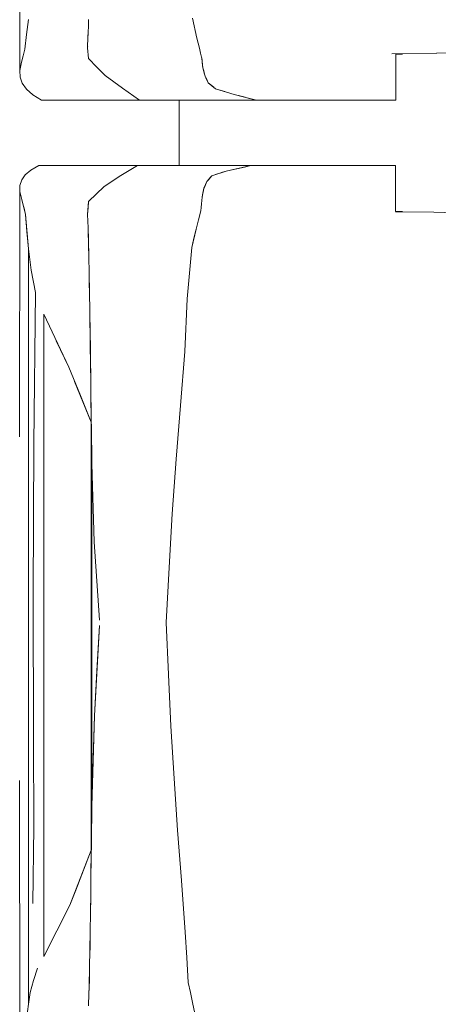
# Model space of a CAD drawing. Header units: millimetres. Extents: x 2 to 902, y -447 to 199.
# Tile 942 of 1056: x 60.986 to 61.497, y 167.544 to 168.744. Entities that reach past the tile are written whole.
import ezdxf

# ---------------------------------------------------------------- set-up
doc = ezdxf.new("R2010")
doc.units = ezdxf.units.MM
doc.header["$MEASUREMENT"] = 0
doc.layers.add('IFC-Elemento de mobília-Contorno', color=152, linetype='Continuous', lineweight=5)

msp = doc.modelspace()

# ---------------------------------------------------------------- linework, layer by layer
at = {"layer": 'IFC-Elemento de mobília-Contorno', "color": 7, "lineweight": 5}
for p, q in [((60.9862, 169.0172), (60.9864, 168.6826)), ((60.9947, 168.7266), (60.9968, 168.7448)), ((61.07, 168.7363), (61.0702, 168.7442)), ((61.07, 168.7363), (61.0702, 168.7442)), ((61.0702, 168.7427), (61.0703, 168.7448)), ((61.1971, 168.7465), (61.2024, 168.7219)), ((61.0695, 168.7234), (61.07, 168.7363)), ((60.9927, 168.7085), (60.9947, 168.7266)), ((61.0691, 168.7129), (61.0697, 168.7288)), ((61.0691, 168.7104), (61.0695, 168.7234)), ((61.2024, 168.7219), (61.2039, 168.7158)), ((61.2024, 168.7219), (61.2053, 168.7098)), ((60.9906, 168.7006), (60.9927, 168.7085)), ((61.0691, 168.7129), (61.0692, 168.7123)), ((61.0691, 168.7104), (61.0702, 168.697)), ((61.2053, 168.7098), (61.2068, 168.7037)), ((60.9885, 168.6928), (60.9906, 168.7006)), ((61.0702, 168.697), (61.0803, 168.6868)), ((61.2068, 168.7037), (61.208, 168.6987)), ((61.208, 168.6987), (61.2083, 168.6977)), ((61.2083, 168.6977), (61.2086, 168.6947)), ((61.2083, 168.6977), (61.2093, 168.6887)), ((61.2083, 168.6977), (61.2096, 168.6857)), ((61.4398, 168.703), (61.4946, 168.7038)), ((61.4447, 168.6466), (61.4447, 168.7026)), ((61.4447, 168.7026), (61.4491, 168.7026)), ((61.4491, 168.7026), (61.453, 168.7026)), ((61.4944, 168.7038), (61.5216, 168.7043)), ((60.9864, 168.6826), (60.9885, 168.6928)), ((61.0803, 168.6868), (61.0904, 168.6765)), ((61.2086, 168.6947), (61.2089, 168.6917)), ((61.2093, 168.6887), (61.2096, 168.6857)), ((61.2096, 168.6857), (61.211, 168.6807)), ((61.2096, 168.6857), (61.2116, 168.6782)), ((61.2096, 168.6857), (61.2103, 168.6832)), ((60.9864, 168.6826), (60.9867, 168.6744)), ((60.9867, 168.6744), (60.9894, 168.667)), ((61.0904, 168.6765), (61.1114, 168.6609)), ((61.2103, 168.6832), (61.211, 168.6807)), ((61.211, 168.6807), (61.2116, 168.6782)), ((61.2116, 168.6782), (61.2123, 168.6757)), ((61.2123, 168.6757), (61.2162, 168.6675)), ((61.2123, 168.6757), (61.2133, 168.6736)), ((61.2133, 168.6736), (61.2143, 168.6716)), ((60.9894, 168.667), (60.9944, 168.6599)), ((61.1114, 168.6609), (61.1324, 168.6466)), ((61.2143, 168.6716), (61.2152, 168.6695)), ((61.2162, 168.6675), (61.2206, 168.6639)), ((61.2162, 168.6675), (61.2251, 168.6603)), ((61.2162, 168.6675), (61.2228, 168.6621)), ((61.2162, 168.6675), (61.2184, 168.6657)), ((61.2184, 168.6657), (61.2206, 168.6639)), ((61.2206, 168.6639), (61.2228, 168.6621)), ((61.2251, 168.6603), (61.2478, 168.6533)), ((61.2251, 168.6603), (61.2364, 168.6568)), ((60.9944, 168.6599), (61.0021, 168.6531)), ((61.0021, 168.6531), (61.0074, 168.6498)), ((61.0074, 168.6498), (61.0127, 168.6466)), ((61.2478, 168.6533), (61.2748, 168.6466)), ((61.2478, 168.6533), (61.2681, 168.6482)), ((61.2478, 168.6533), (61.2546, 168.6516)), ((61.2546, 168.6516), (61.2613, 168.6499)), ((61.2681, 168.6482), (61.2748, 168.6466)), ((61.0127, 168.6466), (61.1324, 168.6466)), ((61.1324, 168.6466), (61.2748, 168.6466)), ((61.1324, 168.6466), (61.2148, 168.6466)), ((61.1808, 168.5666), (61.1808, 168.6466)), ((61.2148, 168.6466), (61.2748, 168.6466)), ((61.2748, 168.6466), (61.2787, 168.6466)), ((61.2787, 168.6466), (61.2827, 168.6466)), ((61.2827, 168.6466), (61.2865, 168.6466)), ((61.2865, 168.6466), (61.2904, 168.6466)), ((61.2904, 168.6466), (61.2942, 168.6466)), ((61.2942, 168.6466), (61.298, 168.6466)), ((61.298, 168.6466), (61.3019, 168.6466)), ((61.3019, 168.6466), (61.3058, 168.6466)), ((61.3058, 168.6466), (61.3097, 168.6466)), ((61.3097, 168.6466), (61.3137, 168.6466)), ((61.3137, 168.6466), (61.3178, 168.6466)), ((61.3178, 168.6466), (61.322, 168.6466)), ((61.322, 168.6466), (61.3263, 168.6466)), ((61.3263, 168.6466), (61.3307, 168.6466)), ((61.3307, 168.6466), (61.3351, 168.6466)), ((61.3351, 168.6466), (61.3394, 168.6466)), ((61.3394, 168.6466), (61.3437, 168.6466)), ((61.3437, 168.6466), (61.3479, 168.6466)), ((61.3479, 168.6466), (61.352, 168.6466)), ((61.352, 168.6466), (61.3559, 168.6466)), ((61.3559, 168.6466), (61.3595, 168.6466)), ((61.3595, 168.6466), (61.363, 168.6466)), ((61.363, 168.6466), (61.3663, 168.6466)), ((61.3663, 168.6466), (61.3695, 168.6466)), ((61.3695, 168.6466), (61.3728, 168.6466)), ((61.3728, 168.6466), (61.3761, 168.6466)), ((61.3761, 168.6466), (61.3795, 168.6466)), ((61.3795, 168.6466), (61.3831, 168.6466)), ((61.3831, 168.6466), (61.387, 168.6466)), ((61.387, 168.6466), (61.3911, 168.6466)), ((61.3911, 168.6466), (61.3955, 168.6466)), ((61.3955, 168.6466), (61.4001, 168.6466)), ((61.4001, 168.6466), (61.4048, 168.6466)), ((61.4048, 168.6466), (61.4097, 168.6466)), ((61.4097, 168.6466), (61.4147, 168.6466)), ((61.4147, 168.6466), (61.4198, 168.6466)), ((61.4198, 168.6466), (61.425, 168.6466)), ((61.425, 168.6466), (61.4301, 168.6466)), ((61.4301, 168.6466), (61.4352, 168.6466)), ((61.4352, 168.6466), (61.4401, 168.6466)), ((61.4401, 168.6466), (61.4447, 168.6466)), ((60.9999, 168.561), (61.0096, 168.5666)), ((61.0096, 168.5666), (61.1299, 168.5666)), ((61.1097, 168.5547), (61.1299, 168.5666)), ((61.1299, 168.5666), (61.2679, 168.5666)), ((61.2379, 168.5599), (61.2679, 168.5666)), ((61.2454, 168.5616), (61.2679, 168.5666)), ((61.2529, 168.5632), (61.2679, 168.5666)), ((61.2529, 168.5632), (61.2604, 168.5649)), ((61.2604, 168.5649), (61.2679, 168.5666)), ((61.2645, 168.5666), (61.2705, 168.5666)), ((61.2646, 168.5666), (61.2707, 168.5666)), ((61.2679, 168.5666), (61.2718, 168.5666)), ((61.2705, 168.5666), (61.2761, 168.5666)), ((61.2707, 168.5666), (61.2763, 168.5666)), ((61.2718, 168.5666), (61.2758, 168.5666)), ((61.2758, 168.5666), (61.2797, 168.5666)), ((61.2763, 168.5666), (61.2817, 168.5666)), ((61.2797, 168.5666), (61.2836, 168.5666)), ((61.2817, 168.5666), (61.2873, 168.5666)), ((61.2836, 168.5666), (61.2874, 168.5666)), ((61.2873, 168.5666), (61.2931, 168.5666)), ((61.2874, 168.5666), (61.2912, 168.5666)), ((61.2912, 168.5666), (61.295, 168.5666)), ((61.2931, 168.5666), (61.299, 168.5666)), ((61.295, 168.5666), (61.2988, 168.5666)), ((61.2988, 168.5666), (61.3026, 168.5666)), ((61.299, 168.5666), (61.3051, 168.5666)), ((61.3026, 168.5666), (61.3065, 168.5666)), ((61.3051, 168.5666), (61.3113, 168.5666)), ((61.3065, 168.5666), (61.3104, 168.5666)), ((61.3104, 168.5666), (61.3144, 168.5666)), ((61.3113, 168.5666), (61.3177, 168.5666)), ((61.3144, 168.5666), (61.3185, 168.5666)), ((61.3177, 168.5666), (61.3242, 168.5666)), ((61.3185, 168.5666), (61.3227, 168.5666)), ((61.3227, 168.5666), (61.327, 168.5666)), ((61.3242, 168.5666), (61.3308, 168.5666)), ((61.327, 168.5666), (61.3313, 168.5666)), ((61.3308, 168.5666), (61.3376, 168.5666)), ((61.3313, 168.5666), (61.3357, 168.5666)), ((61.3357, 168.5666), (61.34, 168.5666)), ((61.3376, 168.5666), (61.3445, 168.5666)), ((61.34, 168.5666), (61.3443, 168.5666)), ((61.3443, 168.5666), (61.3484, 168.5666)), ((61.3445, 168.5666), (61.3515, 168.5666)), ((61.3484, 168.5666), (61.3524, 168.5666)), ((61.3515, 168.5666), (61.3587, 168.5666)), ((61.3524, 168.5666), (61.3563, 168.5666)), ((61.3563, 168.5666), (61.3599, 168.5666)), ((61.3587, 168.5666), (61.366, 168.5666)), ((61.3599, 168.5666), (61.3633, 168.5666)), ((61.3633, 168.5666), (61.3666, 168.5666)), ((61.366, 168.5666), (61.3734, 168.5666)), ((61.3666, 168.5666), (61.3698, 168.5666)), ((61.3698, 168.5666), (61.373, 168.5666)), ((61.373, 168.5666), (61.3763, 168.5666)), ((61.3734, 168.5666), (61.3809, 168.5666)), ((61.3763, 168.5666), (61.3797, 168.5666)), ((61.3797, 168.5666), (61.3833, 168.5666)), ((61.3809, 168.5666), (61.3885, 168.5666)), ((61.3833, 168.5666), (61.3871, 168.5666)), ((61.3871, 168.5666), (61.3913, 168.5666)), ((61.3885, 168.5666), (61.3962, 168.5666)), ((61.3913, 168.5666), (61.3956, 168.5666)), ((61.3956, 168.5666), (61.4001, 168.5666)), ((61.3962, 168.5666), (61.404, 168.5666)), ((61.4001, 168.5666), (61.4048, 168.5666)), ((61.404, 168.5666), (61.4119, 168.5666)), ((61.4048, 168.5666), (61.4097, 168.5666)), ((61.4097, 168.5666), (61.4147, 168.5666)), ((61.4119, 168.5666), (61.42, 168.5666)), ((61.4147, 168.5666), (61.4197, 168.5666)), ((61.4197, 168.5666), (61.4249, 168.5666)), ((61.42, 168.5666), (61.428, 168.5666)), ((61.4249, 168.5666), (61.43, 168.5666)), ((61.428, 168.5666), (61.4362, 168.5666)), ((61.43, 168.5666), (61.435, 168.5666)), ((61.435, 168.5666), (61.4399, 168.5666)), ((61.4362, 168.5666), (61.4445, 168.5666)), ((61.4399, 168.5666), (61.4445, 168.5666)), ((61.4445, 168.5401), (61.4445, 168.5666)), ((60.9887, 168.5492), (60.9931, 168.5553)), ((60.9931, 168.5553), (60.9999, 168.561)), ((61.0894, 168.5414), (61.1097, 168.5547)), ((61.2144, 168.5472), (61.2204, 168.5542)), ((61.2159, 168.5489), (61.2204, 168.5542)), ((61.2174, 168.5507), (61.2204, 168.5542)), ((61.2174, 168.5507), (61.2189, 168.5525)), ((61.2204, 168.5542), (61.2379, 168.5599)), ((61.2248, 168.5557), (61.2379, 168.5599)), ((61.2248, 168.5557), (61.2291, 168.5571)), ((61.2291, 168.5571), (61.2379, 168.5599)), ((61.2291, 168.5571), (61.2335, 168.5585)), ((61.2335, 168.5585), (61.2379, 168.5599)), ((61.2454, 168.5616), (61.2529, 168.5632)), ((60.9862, 168.2363), (60.9864, 168.5426)), ((60.9864, 168.5426), (60.9887, 168.5492)), ((60.9864, 168.5426), (60.9866, 168.5352)), ((61.0702, 168.5229), (61.0894, 168.5414)), ((61.0798, 168.5322), (61.0894, 168.5414)), ((61.2109, 168.539), (61.2144, 168.5472)), ((61.2109, 168.539), (61.2118, 168.5411)), ((61.2118, 168.5411), (61.2144, 168.5472)), ((61.2127, 168.5431), (61.2144, 168.5472)), ((61.2127, 168.5431), (61.2135, 168.5451)), ((61.2144, 168.5472), (61.2159, 168.5489)), ((61.2159, 168.5489), (61.2174, 168.5507)), ((61.4445, 168.5106), (61.4445, 168.5401)), ((60.9866, 168.5352), (60.989, 168.5255)), ((61.0702, 168.5229), (61.0798, 168.5322)), ((61.2079, 168.52), (61.2087, 168.5284)), ((61.2083, 168.5242), (61.2087, 168.5284)), ((61.2087, 168.5284), (61.2109, 168.539)), ((61.2087, 168.5284), (61.2093, 168.5311)), ((61.2093, 168.5311), (61.2109, 168.539)), ((61.2098, 168.5337), (61.2104, 168.5364)), ((61.2104, 168.5364), (61.2109, 168.539)), ((60.989, 168.5255), (60.9933, 168.5072)), ((60.9911, 168.5164), (60.9933, 168.5072)), ((61.0691, 168.507), (61.0702, 168.5229)), ((61.0697, 168.5151), (61.0702, 168.5229)), ((61.2074, 168.5158), (61.2079, 168.52)), ((61.2079, 168.52), (61.2083, 168.5242)), ((60.9933, 168.5072), (60.9968, 168.4654)), ((60.9933, 168.5072), (60.995, 168.4863)), ((61.0691, 168.5073), (61.0697, 168.5151)), ((61.0691, 168.507), (61.0696, 168.491)), ((61.2042, 168.5005), (61.207, 168.5116)), ((61.207, 168.5116), (61.2074, 168.5158)), ((61.4445, 168.5106), (61.4489, 168.5106)), ((61.4445, 168.5105), (61.4912, 168.5098)), ((61.4489, 168.5106), (61.4529, 168.5106)), ((61.4912, 168.5098), (61.5178, 168.5093)), ((61.2014, 168.4893), (61.2042, 168.5005)), ((60.995, 168.4863), (60.9968, 168.4654)), ((61.0696, 168.4918), (61.07, 168.4762)), ((61.0697, 168.4871), (61.07, 168.4749)), ((61.0698, 168.4822), (61.07, 168.4749)), ((61.1959, 168.467), (61.2014, 168.4893)), ((61.1987, 168.4781), (61.2014, 168.4893)), ((61.07, 168.4762), (61.0705, 168.4559)), ((61.07, 168.4749), (61.0703, 168.4626)), ((61.1959, 168.467), (61.1987, 168.4781)), ((60.9968, 168.4654), (61.0001, 168.4393)), ((60.9968, 168.1849), (60.9968, 168.4654)), ((61.1904, 168.4041), (61.1959, 168.467)), ((61.0705, 168.4559), (61.071, 168.4355)), ((61.0001, 168.4393), (61.0057, 168.4121)), ((61.071, 168.4355), (61.0717, 168.3893)), ((61.071, 168.433), (61.0711, 168.4318)), ((61.071, 168.433), (61.0711, 168.4318)), ((61.1904, 168.4041), (61.1931, 168.4356)), ((61.0711, 168.4318), (61.0715, 168.4025)), ((61.0034, 168.2274), (61.0057, 168.4121)), ((61.1874, 168.3401), (61.1904, 168.4041)), ((61.0156, 167.6026), (61.0156, 168.3855)), ((61.0156, 168.3855), (61.0462, 168.3211)), ((61.0717, 168.3893), (61.0723, 168.3477)), ((61.0718, 168.3876), (61.0718, 168.3869)), ((61.0718, 168.3869), (61.0724, 168.343)), ((61.0309, 168.3533), (61.0462, 168.3211)), ((60.9968, 168.1039), (60.9968, 168.3449)), ((61.0723, 168.3477), (61.0726, 168.3251)), ((61.0724, 168.343), (61.073, 168.2968)), ((61.1823, 168.2742), (61.1874, 168.3401)), ((61.0726, 168.3251), (61.0729, 168.3024)), ((61.0462, 168.3211), (61.0603, 168.2863)), ((61.0532, 168.3037), (61.0735, 168.2538)), ((61.0729, 168.3024), (61.0735, 168.2538)), ((61.0729, 168.3024), (61.073, 168.2913)), ((61.073, 168.2968), (61.0735, 168.2538)), ((61.0731, 168.2881), (61.0735, 168.2538)), ((61.0603, 168.2863), (61.0735, 168.2538)), ((61.177, 168.2087), (61.1823, 168.2742)), ((61.0735, 168.2538), (61.0736, 168.2497)), ((61.0735, 168.2538), (61.0735, 168.2538)), ((61.0735, 167.7325), (61.0735, 168.2538)), ((61.0736, 168.2497), (61.0742, 168.2034)), ((61.0028, 168.043), (61.0034, 168.2274)), ((61.1723, 168.1423), (61.177, 168.2087)), ((61.0742, 168.2034), (61.0772, 168.1083)), ((61.0742, 167.786), (61.0742, 168.2034)), ((60.9968, 167.8767), (60.9968, 168.1849)), ((61.1684, 168.0767), (61.1723, 168.1423)), ((61.0772, 168.1083), (61.0834, 168.0125)), ((61.1648, 168.0099), (61.1684, 168.0767)), ((61.0028, 168.043), (61.0032, 167.8671)), ((61.0775, 167.8959), (61.0834, 168.0062)), ((61.0804, 167.951), (61.0834, 168.0062)), ((61.1648, 168.0099), (61.1675, 167.9463)), ((61.0775, 167.8959), (61.0804, 167.951)), ((61.1675, 167.9463), (61.1704, 167.8834)), ((61.0742, 167.786), (61.0775, 167.8959)), ((61.0755, 167.8314), (61.0775, 167.8959)), ((61.0758, 167.8409), (61.0775, 167.8959)), ((61.1704, 167.8834), (61.1744, 167.8198)), ((60.9968, 167.7858), (60.9968, 167.8767)), ((60.9968, 167.5448), (60.9968, 167.8648)), ((61.0032, 167.8671), (61.0033, 167.7607)), ((61.0755, 167.8314), (61.0758, 167.8409)), ((60.9862, 167.8172), (60.9864, 167.4826)), ((61.1744, 167.8198), (61.1787, 167.7568)), ((61.0737, 167.7432), (61.0742, 167.786)), ((61.0024, 167.6673), (61.0033, 167.7607)), ((61.1787, 167.7568), (61.1835, 167.6952)), ((61.0731, 167.6992), (61.0737, 167.7432)), ((61.0475, 167.6653), (61.0735, 167.7325)), ((61.0546, 167.6837), (61.0735, 167.7325)), ((61.0617, 167.702), (61.0735, 167.7325)), ((61.0731, 167.7005), (61.0735, 167.7325)), ((61.0475, 167.6653), (61.0617, 167.702)), ((61.0729, 167.68), (61.0731, 167.7005)), ((61.073, 167.6923), (61.0731, 167.6992)), ((61.1835, 167.6952), (61.188, 167.6323)), ((61.0475, 167.6653), (61.0546, 167.6837)), ((61.0726, 167.6564), (61.0729, 167.68)), ((61.0156, 167.6026), (61.0475, 167.6653)), ((61.0315, 167.634), (61.0475, 167.6653)), ((61.0395, 167.6497), (61.0475, 167.6653)), ((61.0726, 167.657), (61.0728, 167.6734)), ((61.0723, 167.6329), (61.0726, 167.6564)), ((61.0725, 167.6483), (61.0726, 167.657)), ((61.0315, 167.634), (61.0395, 167.6497)), ((61.0156, 167.6026), (61.0315, 167.634)), ((61.0715, 167.5893), (61.0723, 167.6329)), ((61.188, 167.6323), (61.1899, 167.6017)), ((61.072, 167.6153), (61.0722, 167.6278)), ((61.0718, 167.6046), (61.072, 167.6153)), ((61.1899, 167.6017), (61.1918, 167.5711)), ((61.0029, 167.5736), (61.0079, 167.5885)), ((61.0709, 167.567), (61.0715, 167.5893)), ((61.0712, 167.574), (61.0714, 167.584)), ((60.9991, 167.559), (61.0029, 167.5736)), ((61.0706, 167.5569), (61.0712, 167.574)), ((61.0707, 167.5574), (61.0712, 167.574)), ((61.1918, 167.5711), (61.1944, 167.5588)), ((60.9968, 167.5448), (60.9991, 167.559)), ((61.0703, 167.5448), (61.0709, 167.567)), ((61.1944, 167.5588), (61.1971, 167.5465)), ((60.9947, 167.5266), (60.9968, 167.5448)), ((61.0702, 167.5427), (61.0703, 167.5448)), ((61.1971, 167.5465), (61.2024, 167.5219))]:
    msp.add_line(p, q, dxfattribs=at)

doc.saveas('drawing.dxf')
